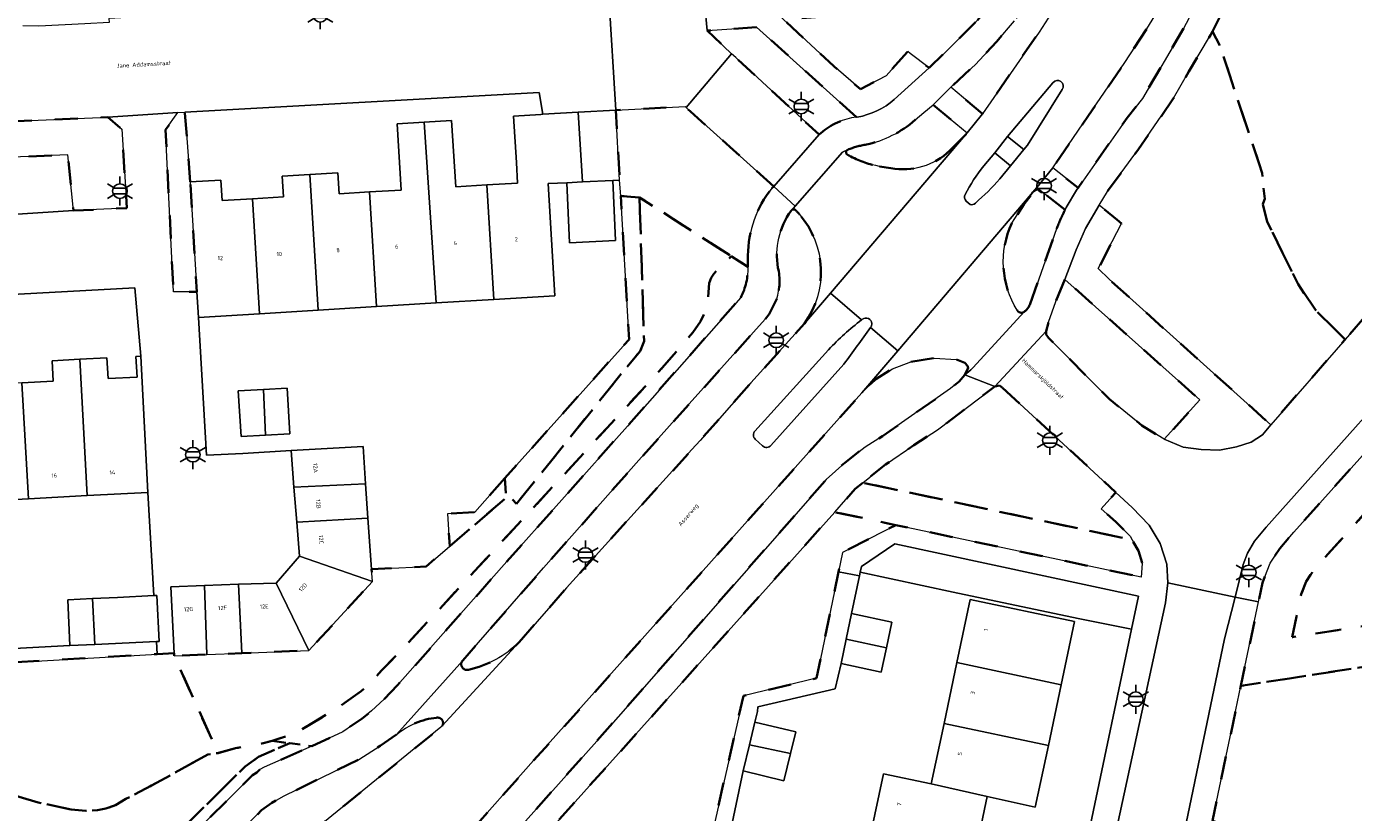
# Model space of a CAD drawing. Extents: x 105780 to 185197, y 477999 to 525027.
# Tile 136 of 562: x 106384 to 106499, y 479438 to 479507. Entities that reach past the tile are written whole.
import ezdxf
from ezdxf.enums import TextEntityAlignment as Align

# ---------------------------------------------------------------- set-up
doc = ezdxf.new("R2010")
doc.units = 0
doc.linetypes.add('XX-HIDDEN', pattern=[4, 2, -2])
for name, color, linetype, lineweight in [('B-GV-GR-MATERIAALGRENS-G', 252, 'XX-HIDDEN', 35), ('B-RO-IE-MEUBILAIR_WEGMEUBILAIR-S', 252, 'Continuous', 25), ('B-XX-KG-KADASTRAAL_BEBOUWING-G', 252, 'Continuous', 20), ('B1-WE-OG-BEBOUWING-T18', 7, 'Continuous', 18), ('B1-WE-OG-TERREIN_ERF-GV', 252, 'Continuous', 18), ('B1-WE-OG-TOPOGRAFIE-T18', 10, 'Continuous', 18), ('B1-WE-VH-VERHARDING_ASFALT-GV', 252, 'Continuous', 18), ('B1-WE-VH-VERHARDING_BETONSTRAATSTEEN-GV', 252, 'Continuous', 18), ('B1-WE-VH-VERHARDING_TEGEL-GV', 252, 'Continuous', 18)]:
    doc.layers.add(name, color=color, linetype=linetype, lineweight=lineweight)
doc.styles.add('NLCS-ISO', font='NLCS-ISO.ttf')
doc.styles.add('NLCS-ISO-M200-T18', font='NLCS-ISO.ttf', dxfattribs={"height": 0.36})

# ---------------------------------------------------------------- blocks, each defined once
blk = doc.blocks.new('B-SIE-WEG_LICHTMAST-SO')
at = {"ltscale": 0.1}
for p, q in [((0, 1.27), (0, 2.53)), ((-1.1, 0.63), (-2.19, 1.27)), ((1.1, 0.63), (2.19, 1.27)), ((-1.1, -0.63), (-2.19, -1.27)), ((0, -1.27), (0, -2.53)), ((1.1, -0.63), (2.19, -1.27))]:
    blk.add_line(p, q, dxfattribs=at)
at = {"flags": 128}
for points in [[(-1.16, 0.5), (1.16, 0.5)], [(-1.16, -0.5), (1.16, -0.5)]]:
    blk.add_lwpolyline(points, dxfattribs=at)
at = {"ltscale": 0.1}
blk.add_circle((0, 0), 1.27, dxfattribs=at)
at = {"style": 'NLCS-ISO'}
blk.add_attdef('TYPE', text='', height=1.8, dxfattribs=at).set_placement((0, 2.53), align=Align.BOTTOM_CENTER)

msp = doc.modelspace()

# ---------------------------------------------------------------- linework, layer by layer
at = {"layer": 'B-GV-GR-MATERIAALGRENS-G', "flags": 128}
for points in [[(106504.584, 479582.118), (106504.521, 479580.958), (106504.26, 479576.45), (106503.54, 479570.13), (106502.482, 479563.1), (106501.78, 479558.44), (106500.75, 479553.49), (106498.8, 479546.21), (106496.76, 479539.33), (106495.52, 479535.71), (106492.62, 479528.16), (106491.01, 479524.44), (106489.35, 479520.9), (106486.45, 479515.23), (106484.66, 479512.15), (106483.972, 479510.806), (106483.12, 479509.14), (106481.5, 479506.48), (106479.583, 479503.538), (106476.445, 479498.945), (106473.337, 479494.397), (106475.523, 479492.64), (106479.78, 479498.72), (106481.14, 479500.42), (106484.69, 479506.51), (106484.913, 479506.934), (106487.73, 479512.3), (106490.54, 479517.99), (106493.01, 479523.31), (106495.82, 479530.25), (106499.91, 479540.66), (106501.7, 479545.66), (106503.31, 479551.77), (106504.21, 479555.7), (106504.98, 479559.63), (106505.66, 479563.68), (106505.916, 479565.547), (106506.64, 479570.83)], [(106493.844, 479580.576), (106493.963, 479579.729), (106493.98, 479578.26), (106493.92, 479576.67), (106493.7, 479574.27), (106492.95, 479568.17), (106492.598, 479565.74), (106492.28, 479563.54), (106490.94, 479556.22), (106490.2, 479552.78), (106489.336, 479549.63), (106489.3, 479549.5), (106486.9, 479541.53), (106483.76, 479532.75), (106482.23, 479529.18), (106479.84, 479523.94), (106477.1, 479518.7), (106475.281, 479515.551), (106473.57, 479512.59), (106472.01, 479510.13), (106470.01, 479507.17), (106468.46, 479505.36), (106466.59, 479503.38), (106464.458, 479501.393), (106467.206, 479499.081), (106472.13, 479506.18), (106475.54, 479511.49), (106476.53, 479513.13), (106477.725, 479515.237), (106479.61, 479518.56), (106481.54, 479522.3)], [(106447.57, 479506.62), (106443.27, 479506.31), (106445.398, 479504.308), (106445.765, 479503.968), (106452.999, 479497.271), (106453.158, 479497.408)], [(106456.264, 479498.791), (106447.57, 479506.62)], [(106449.053, 479492.776), (106445.238, 479496.205), (106441.833, 479499.274), (106441.435, 479499.633), (106441.35, 479499.71), (106435.333, 479499.394), (106435.658, 479493.308), (106435.75, 479491.941), (106437.39, 479491.81), (106445.358, 479486.719), (106446.806, 479485.794), (106446.817, 479486.762)], [(106464.368, 479495.898), (106465.892, 479497.428), (106462.932, 479499.873), (106462.111, 479499.195), (106461.356, 479498.546)], [(106455.773, 479495.363), (106455.775, 479495.362)], [(106458.248, 479494.511), (106459.244, 479494.371)], [(106448.894, 479492.609), (106449.053, 479492.776)], [(106474.399, 479490.749), (106471.925, 479492.671), (106470.812, 479491.2), (106469.754, 479489.572)], [(106471.318, 479482.493), (106473.653, 479489.088)], [(106446.806, 479485.794), (106445.358, 479486.719), (106445.11, 479486.41), (106444.47, 479485.88), (106443.84, 479485.17), (106443.62, 479484.82), (106443.45, 479484.35), (106443.36, 479483.13), (106443.15, 479481.93), (106442.68, 479481.03), (106442.01, 479480.07), (106439.36, 479477), (106432.19, 479469.2), (106416.18, 479451.93), (106414.93, 479450.66), (106414.05, 479449.69), (106413.17, 479448.91), (106411.09, 479447.42), (106407.57, 479445.29), (106405.45, 479444.58), (106406.984, 479444.375), (106408.9, 479444.12), (106411.59, 479445.37), (106413.28, 479446.53), (106414.07, 479447.18), (106415.17, 479448.2)], [(106415.17, 479448.2), (106416.35, 479449.42), (106425.39, 479459.66), (106436.34, 479471.94), (106446.191, 479483.12)], [(106449.32, 479483.003), (106448.67, 479481.67), (106448.31, 479481.22), (106441.715, 479473.862), (106437.33, 479468.97), (106429.041, 479459.614), (106422.011, 479451.579)], [(106426.926, 479453.162), (106431.049, 479457.892), (106441.936, 479469.892), (106442.66, 479470.69), (106447.071, 479475.694), (106451.734, 479480.852)], [(106465.67, 479476.4), (106465.97, 479476.99), (106465.98, 479477.01), (106465.92, 479477.19), (106465.67, 479477.43), (106464.95, 479477.73), (106463.02, 479477.84), (106460.97, 479477.53), (106459.38, 479476.93), (106457.93, 479476.02), (106456.72, 479474.83), (106447.762, 479464.796), (106428.181, 479442.864), (106422.117, 479436.038), (106417.86, 479431.246), (106413.73, 479424.371), (106408.713, 479418.582)], [(106408.642, 479413.675), (106409.692, 479414.296), (106414.68, 479422.35), (106416.31, 479424.7), (106418.21, 479427.21), (106424.362, 479434.114), (106433.68, 479444.57), (106451.611, 479465.011), (106453.61, 479467.29), (106455.24, 479468.76), (106457.01, 479470.12), (106458.51, 479471.06), (106464.44, 479475.22), (106465.17, 479475.82), (106465.67, 479476.4)], [(106349.885, 479443.376), (106354.904, 479439.933), (106369.065, 479433.237), (106373.666, 479426.664), (106378.375, 479422.201), (106378.775, 479421.618), (106385.402, 479424.94), (106387.05, 479426.17), (106388.13, 479427.02), (106389.42, 479427.91), (106391.84, 479429.98), (106397.7, 479435.61), (106403.73, 479441.59), (106404.1, 479441.83), (106404.37, 479442.08), (106404.75, 479442.31), (106408.9, 479444.12), (106406.984, 479444.375), (106404.257, 479443.186), (106403.085, 479442.359), (106397.007, 479436.331), (106388.792, 479428.692), (106387.543, 479427.83), (106384.87, 479425.792), (106378.967, 479422.834), (106374.433, 479427.312), (106369.732, 479434.028), (106355.404, 479440.803), (106352.34, 479442.81), (106351.79, 479443.1), (106351.16, 479443.51), (106350.02, 479444.48), (106349.52, 479445.07), (106349.12, 479445.84), (106345.04, 479458.18)], [(106416.264, 479445.142), (106414.83, 479444.16), (106412.99, 479442.97), (106406.5, 479439.8), (106405.4, 479439.2), (106404.52, 479438.55), (106400.55, 479434.57), (106397.45, 479431.63), (106392.18, 479426.45), (106387.195, 479422.365), (106380.859, 479418.82), (106386.274, 479413.631)], [(106395.06, 479421.558), (106407.674, 479435.67), (106420.113, 479445.759), (106420.232, 479445.888)]]:
    msp.add_lwpolyline(points, dxfattribs=at)
for points in [[(106501.87, 479513.35), (106492.55, 479516.67), (106487.209, 479506.24), (106487.88, 479504.94), (106491.53, 479493.93), (106491.75, 479491.7), (106491.6, 479491.22), (106491.97, 479489.7), (106494.65, 479484.27), (106496.18, 479482.03), (106498.753, 479479.47), (106502.99, 479484.34), (106506.53, 479488.19), (106507.5, 479489.35), (106508.24, 479490.43), (106508.67, 479491.18), (106508.695, 479491.266), (106509.529, 479494.12), (106510.078, 479496.001), (106508.17, 479497.03), (106506.09, 479498.52), (106504.8, 479499.71), (106503.32, 479501.91), (106502.12, 479504.23), (106501.46, 479506.69), (106501.22, 479509.16), (106501.46, 479511.45)], [(106466.78, 479507.22), (106467.831, 479508.468), (106449.882, 479507.294), (106454.298, 479503.212), (106456.603, 479501.216), (106458.829, 479502.376), (106460.712, 479504.483), (106460.929, 479504.319), (106462.562, 479503.089), (106462.62, 479503.14), (106464.05, 479504.5)], [(106491.97, 479489.7), (106491.6, 479491.22), (106491.75, 479491.7), (106491.53, 479493.93), (106487.88, 479504.94), (106487.209, 479506.24), (106487.04, 479505.91), (106485.16, 479502.76), (106483.83, 479500.43), (106480.79, 479496.02), (106478.08, 479492.34), (106477.368, 479491.139), (106478.933, 479489.858), (106479.305, 479489.553), (106477.276, 479485.626), (106478.216, 479484.707), (106492.29, 479472.044), (106498.753, 479479.47), (106496.18, 479482.03), (106494.65, 479484.27)], [(106368.31, 479494.46), (106378.04, 479495.12), (106387.68, 479495.52), (106388.17, 479490.67), (106392.81, 479490.88), (106392.37, 479497.74), (106391.16, 479498.78), (106376.34, 479498.15), (106374.08, 479500.75), (106373.75, 479501.19), (106371.01, 479498.42), (106359.953, 479498.07), (106360.478, 479488.94), (106361.79, 479488.93), (106368.62, 479489.39)], [(106398.316, 479493.161), (106397.85, 479499.223), (106397.25, 479499.19), (106396.17, 479497.7), (106396.86, 479483.61), (106398.898, 479483.61)], [(106437.39, 479491.81), (106437.78, 479479.31), (106437.44, 479478.46), (106436.3, 479477.1), (106426.69, 479465.18), (106426.02, 479465.91), (106425.789, 479465.711), (106420.887, 479461.498), (106418.83, 479459.73), (106414.087, 479459.516), (106414.166, 479458.435), (106408.644, 479452.437), (106402.809, 479452.204), (106399.774, 479452.082), (106396.935, 479451.969), (106400.74, 479443.52), (106402.24, 479443.94), (106404.55, 479444.34), (106405.45, 479444.58), (106407.57, 479445.29), (106411.09, 479447.42), (106413.17, 479448.91), (106414.05, 479449.69), (106414.93, 479450.66), (106416.18, 479451.93), (106432.19, 479469.2), (106439.36, 479477), (106442.01, 479480.07), (106442.68, 479481.03), (106443.15, 479481.93), (106443.36, 479483.13), (106443.45, 479484.35), (106443.62, 479484.82), (106443.84, 479485.17), (106444.47, 479485.88), (106445.11, 479486.41), (106445.358, 479486.719)], [(106436.3, 479477.1), (106437.44, 479478.46), (106437.78, 479479.31), (106437.39, 479491.81), (106435.75, 479491.941), (106436.475, 479479.477), (106425.686, 479467.407), (106425.789, 479465.711), (106426.02, 479465.91), (106426.69, 479465.18)], [(106474.371, 479484.689), (106473.58, 479482.78), (106472.95, 479480.96), (106472.75, 479480.2), (106472.76, 479479.9), (106472.94, 479479.62), (106478.27, 479474.28), (106481.07, 479472), (106483.022, 479470.802), (106486.11, 479474.22)], [(106517.835, 479480.006), (106514.3, 479480.62), (106512.77, 479480.76), (106511.5, 479480.58), (106510.18, 479480.01), (106508.8, 479478.86), (106507.02, 479476.93), (106494.28, 479462.73), (106493.06, 479461.31), (106492.24, 479460.04), (106491.57, 479458.33), (106491.216, 479456.654), (106489.678, 479449.361), (106500.374, 479451.016), (106507.958, 479438.29), (106529.8, 479433.566), (106531.122, 479439.675), (106531.259, 479440.311), (106511.897, 479444.497), (106513.593, 479452.339), (106511.952, 479452.79)], [(106508.124, 479451.753), (106504.219, 479451.401), (106502.172, 479454.836), (106494.144, 479453.594), (106494.521, 479455.387), (106494.933, 479457.32), (106495.371, 479458.436), (106495.871, 479459.211), (106496.91, 479460.421), (106509.609, 479474.575), (106511.217, 479476.318), (106512.032, 479476.997), (106512.456, 479477.181), (106512.857, 479477.237), (106513.686, 479477.162), (106511.695, 479467.359)], [(106508.124, 479451.753), (106511.695, 479467.359), (106513.686, 479477.162), (106512.857, 479477.237), (106512.456, 479477.181), (106512.032, 479476.997), (106511.217, 479476.318), (106509.609, 479474.575), (106496.91, 479460.421), (106495.871, 479459.211), (106495.371, 479458.436), (106494.933, 479457.32), (106494.521, 479455.387), (106494.144, 479453.594), (106502.172, 479454.836), (106504.219, 479451.401)], [(106468.92, 479475.3), (106468.68, 479475.46), (106468.28, 479475.37), (106463.31, 479471.61), (106461.23, 479470.27), (106458.78, 479468.59), (106456.796, 479467.018), (106480.226, 479462.051), (106480.04, 479462.37), (106478.8, 479463.62), (106477.53, 479464.74), (106478.81, 479466.171)], [(106396.935, 479451.969), (106396.922, 479452.216), (106395.439, 479452.129), (106371.86, 479450.75), (106364.45, 479450.46), (106357.64, 479455.77), (106355.831, 479461.129), (106355.41, 479461.11), (106351.339, 479464.796), (106348.95, 479466.96), (106346.532, 479464.424), (106344.71, 479461.02), (106344.54, 479460.23), (106344.55, 479459.53), (106345.04, 479458.18), (106349.12, 479445.84), (106349.52, 479445.07), (106350.02, 479444.48), (106351.16, 479443.51), (106351.79, 479443.1), (106352.34, 479442.81), (106353.55, 479442.33), (106356.86, 479441.73), (106361.5, 479440.24), (106363.18, 479439.9), (106364.29, 479439.95), (106365.12, 479440.27), (106366.24, 479440.99), (106366.86, 479441.25), (106367.58, 479441.41), (106370.29, 479441.47), (106373.19, 479441.29), (106379.16, 479440.45), (106382.26, 479440.06), (106385.08, 479439.23), (106387.97, 479438.61), (106389.25, 479438.49), (106390.24, 479438.55), (106390.97, 479438.7), (106391.83, 479438.99), (106392.72, 479439.53), (106394.96, 479440.69), (106399.85, 479443.41), (106400.74, 479443.52)], [(106425.686, 479467.407), (106423.063, 479464.473), (106420.715, 479464.34), (106420.887, 479461.498), (106425.789, 479465.711)], [(106456.796, 479467.018), (106456.13, 479466.49), (106455.33, 479465.55), (106454.36, 479464.468), (106459.68, 479463.34), (106481, 479458.82), (106481.11, 479460), (106480.78, 479461.1), (106480.226, 479462.051)], [(106438.07, 479411.67), (106438.298, 479412.674), (106446.42, 479448.5), (106452.78, 479450.03), (106454.702, 479459.284), (106455.05, 479460.96), (106459.68, 479463.34), (106454.36, 479464.468), (106426.029, 479432.851), (106426.732, 479432.135), (106432.44, 479426.32), (106429.84, 479417.24), (106428.07, 479412.09), (106428.32, 479407.26), (106429.55, 479403.36), (106430.76, 479401.71), (106432.91, 479399.92), (106436.75, 479397.64), (106441.1, 479396.98), (106445.38, 479397.01), (106446.43, 479396.75), (106458.21, 479399.66), (106442.38, 479403.4)], [(106552.02, 479433.382), (106544.103, 479435.094), (106538.239, 479436.362), (106532.558, 479437.591), (106532.913, 479439.295), (106531.122, 479439.675), (106529.8, 479433.566), (106507.958, 479438.29), (106500.374, 479451.016), (106489.678, 479449.361), (106489.236, 479447.269), (106487.2, 479437.62), (106496.8, 479435.42), (106503.037, 479429.832), (106504.527, 479428.498), (106506.862, 479431.105), (106525.482, 479423.84), (106527.249, 479423.151), (106532.265, 479413.546), (106530.266, 479411.309), (106534.68, 479407.366), (106535.985, 479406.2), (106543.126, 479399.821), (106544.415, 479405.782), (106544.651, 479406.872), (106546.779, 479413.418), (106548.852, 479419.249), (106552.438, 479425.426), (106551.531, 479428.882)], [(106385.08, 479439.23), (106382.26, 479440.06), (106379.16, 479440.45), (106373.19, 479441.29), (106370.29, 479441.47), (106367.58, 479441.41), (106366.86, 479441.25), (106366.24, 479440.99), (106365.12, 479440.27), (106364.29, 479439.95), (106363.18, 479439.9), (106361.5, 479440.24), (106356.86, 479441.73), (106353.55, 479442.33), (106352.34, 479442.81), (106355.404, 479440.803), (106369.732, 479434.028), (106374.433, 479427.312), (106378.967, 479422.834), (106384.87, 479425.792), (106387.543, 479427.83), (106388.792, 479428.692), (106397.007, 479436.331), (106403.085, 479442.359), (106404.257, 479443.186), (106406.984, 479444.375), (106405.45, 479444.58), (106404.55, 479444.34), (106402.24, 479443.94), (106400.74, 479443.52), (106399.85, 479443.41), (106394.96, 479440.69), (106392.72, 479439.53), (106391.83, 479438.99), (106390.97, 479438.7), (106390.24, 479438.55), (106389.25, 479438.49), (106387.97, 479438.61)]]:
    msp.add_lwpolyline(points, close=True, dxfattribs=at)
for points in [[(106453.158, 479497.408, -0.1543034), (106456.264, 479498.791)], [(106461.356, 479498.546, -0.1261658), (106457.117, 479496.411)], [(106455.459, 479495.942, 0.4979477), (106455.422, 479495.558)], [(106455.499, 479495.962, 0.0600239), (106455.459, 479495.942)], [(106457.117, 479496.411, 0.0586567), (106455.499, 479495.962)], [(106459.244, 479494.371, 0.2503718), (106464.368, 479495.898)], [(106455.422, 479495.558, 0.0145138), (106455.773, 479495.363)], [(106455.775, 479495.362, 0.0763347), (106458.248, 479494.511)], [(106446.817, 479486.762, -0.1705602), (106448.894, 479492.609)], [(106450.564, 479490.649, 0.2006077), (106449.427, 479485.698)], [(106450.63, 479490.721, 0.0867937), (106450.564, 479490.649)], [(106450.998, 479490.667, 0.4182458), (106450.63, 479490.721)], [(106451.302, 479490.335, 0.0152799), (106450.998, 479490.667)], [(106451.734, 479480.852, 0.3469324), (106451.302, 479490.335)], [(106473.653, 479489.088, -0.0248667), (106474.399, 479490.749)], [(106469.754, 479489.572, 0.2523482), (106470.232, 479482.003)], [(106446.191, 479483.12, 0.1289102), (106446.806, 479485.794)], [(106449.427, 479485.698, -0.1354435), (106449.32, 479483.003)], [(106470.232, 479482.003, 0.4515956), (106470.868, 479481.886)], [(106470.868, 479481.886, 0.142661), (106471.318, 479482.493)], [(106422.516, 479450.759, 0.1413202), (106426.926, 479453.162)], [(106422.011, 479451.579, 0.7403402), (106422.516, 479450.759)], [(106419.734, 479446.593, 0.1506491), (106416.264, 479445.142)], [(106420.232, 479445.888, 0.6608763), (106419.734, 479446.593)]]:
    msp.add_lwpolyline(points, format="xyb", dxfattribs=at)
at = {"layer": 'B-XX-KG-KADASTRAAL_BEBOUWING-G', "flags": 128}
for points in [[(106429.436, 479493.013), (106431.059, 479493.09), (106432.443, 479493.156), (106432.057, 479499.212), (106428.988, 479499.042), (106428.819, 479499.033), (106426.434, 479498.888), (106426.678, 479494.861), (106426.787, 479493.064), (106424.124, 479492.902), (106424.729, 479482.951), (106430.029, 479483.273)], [(106435.333, 479499.394), (106432.057, 479499.212), (106432.443, 479493.156), (106435.064, 479493.28), (106435.658, 479493.308)], [(106418.652, 479498.343), (106416.303, 479498.2), (106416.652, 479492.456), (106413.905, 479492.289), (106414.526, 479482.33), (106419.703, 479482.644)], [(106424.124, 479492.902), (106421.401, 479492.737), (106421.051, 479498.489), (106418.652, 479498.343), (106419.703, 479482.644), (106424.729, 479482.951)], [(106403.724, 479491.703), (106401.083, 479491.542), (106400.975, 479493.323), (106398.316, 479493.161), (106398.898, 479483.61), (106399.033, 479481.387), (106404.332, 479481.709)], [(106408.714, 479493.804), (106406.312, 479493.658), (106406.421, 479491.867), (106403.724, 479491.703), (106404.332, 479481.709), (106409.431, 479482.02)], [(106413.905, 479492.289), (106411.277, 479492.129), (106411.166, 479493.953), (106408.714, 479493.804), (106409.431, 479482.02), (106414.526, 479482.33)], [(106435.064, 479493.28), (106432.443, 479493.156), (106431.059, 479493.09), (106431.307, 479487.881), (106435.312, 479488.071)], [(106383.677, 479475.702), (106381.056, 479475.564), (106380.963, 479477.323), (106378.536, 479477.195), (106379.159, 479465.36), (106384.245, 479465.627)], [(106388.726, 479477.744), (106386.302, 479477.616), (106386.395, 479475.845), (106383.677, 479475.702), (106384.245, 479465.627), (106389.35, 479465.897)], [(106394.022, 479478.005), (106393.595, 479477.983), (106393.689, 479476.199), (106391.167, 479476.066), (106391.072, 479477.867), (106388.726, 479477.744), (106389.35, 479465.897), (106394.645, 479466.176)], [(106404.681, 479475.125), (106402.491, 479474.999), (106402.753, 479471.022), (106404.873, 479471.147)], [(106404.681, 479475.125), (106404.873, 479471.147), (106406.985, 479471.272), (106406.757, 479475.244)], [(106413.366, 479470.174), (106407.089, 479469.827), (106407.338, 479466.638), (106413.545, 479466.93)], [(106413.545, 479466.93), (106407.338, 479466.638), (106407.584, 479463.576), (106413.763, 479463.948)], [(106413.763, 479463.948), (106407.584, 479463.576), (106407.822, 479460.625), (106414.166, 479458.435), (106414.087, 479459.516)], [(106414.166, 479458.435), (106407.822, 479460.625), (106405.787, 479458.302), (106408.644, 479452.437)], [(106399.556, 479458.083), (106396.625, 479457.98), (106396.922, 479452.216), (106396.935, 479451.969), (106399.774, 479452.082)], [(106402.516, 479458.187), (106399.556, 479458.083), (106399.774, 479452.082), (106402.809, 479452.204)], [(106405.787, 479458.302), (106402.516, 479458.187), (106402.809, 479452.204), (106408.644, 479452.437)], [(106389.821, 479456.954), (106387.67, 479456.853), (106387.858, 479452.858), (106390.031, 479452.96)], [(106395.153, 479457.206), (106392, 479457.057), (106389.821, 479456.954), (106390.031, 479452.96), (106395.375, 479453.212), (106395.604, 479453.223), (106395.415, 479457.218)], [(106464.985, 479451.385), (106474.056, 479449.465), (106475.216, 479454.944), (106466.145, 479456.864)], [(106455.833, 479455.639), (106455.362, 479453.422), (106458.856, 479452.682), (106459.327, 479454.895)], [(106458.856, 479452.682), (106455.362, 479453.422), (106454.91, 479451.297), (106458.403, 479450.554)], [(106474.056, 479449.465), (106464.985, 479451.385), (106463.867, 479446.103), (106472.938, 479444.183)], [(106450.969, 479445.36), (106447.42, 479446.215), (106446.946, 479444.246), (106450.516, 479443.479)], [(106472.938, 479444.183), (106463.867, 479446.103), (106462.755, 479440.849), (106467.618, 479439.756), (106471.802, 479438.815)], [(106450.516, 479443.479), (106446.946, 479444.246), (106446.397, 479441.969), (106449.946, 479441.114)], [(106467.618, 479439.756), (106462.755, 479440.849), (106458.593, 479441.73), (106457.469, 479436.418), (106466.506, 479434.505)]]:
    msp.add_lwpolyline(points, close=True, dxfattribs=at)
at = {"layer": 'B1-WE-OG-TERREIN_ERF-GV', "flags": 128}
for points in [[(106416.303, 479498.2), (106418.652, 479498.343), (106421.051, 479498.489), (106421.401, 479492.737), (106424.124, 479492.902), (106426.787, 479493.064), (106426.678, 479494.861), (106426.434, 479498.888), (106428.819, 479499.033), (106428.988, 479499.042), (106428.67, 479500.94), (106397.85, 479499.223), (106398.316, 479493.161), (106400.975, 479493.323), (106401.083, 479491.542), (106403.724, 479491.703), (106406.421, 479491.867), (106406.312, 479493.658), (106408.714, 479493.804), (106411.166, 479493.953), (106411.277, 479492.129), (106413.905, 479492.289), (106416.652, 479492.456)], [(106436.475, 479479.477), (106435.75, 479491.941), (106435.658, 479493.308), (106435.064, 479493.28), (106435.312, 479488.071), (106431.307, 479487.881), (106431.059, 479493.09), (106429.436, 479493.013), (106430.029, 479483.273), (106424.729, 479482.951), (106419.703, 479482.644), (106414.526, 479482.33), (106409.431, 479482.02), (106404.332, 479481.709), (106399.033, 479481.387), (106399.72, 479469.41), (106402.89, 479469.57), (106407.089, 479469.827), (106413.366, 479470.174), (106413.545, 479466.93), (106413.763, 479463.948), (106414.087, 479459.516), (106418.83, 479459.73), (106420.887, 479461.498), (106420.715, 479464.34), (106423.063, 479464.473), (106425.686, 479467.407)], [(106406.985, 479471.272), (106404.873, 479471.147), (106402.753, 479471.022), (106402.491, 479474.999), (106404.681, 479475.125), (106406.757, 479475.244)], [(106394.645, 479466.176), (106389.35, 479465.897), (106384.245, 479465.627), (106379.159, 479465.36), (106374.074, 479465.092), (106368.968, 479464.823), (106363.846, 479464.553), (106364.005, 479461.525), (106360.881, 479461.361), (106355.831, 479461.129), (106357.64, 479455.77), (106364.45, 479450.46), (106371.86, 479450.75), (106371.84, 479451.92), (106377.651, 479452.327), (106377.448, 479456.32), (106379.629, 479456.431), (106381.734, 479456.538), (106381.937, 479452.545), (106387.858, 479452.858), (106387.67, 479456.853), (106389.821, 479456.954), (106392, 479457.057), (106395.153, 479457.206)], [(106459.59, 479461.72), (106456.69, 479459.74), (106456.573, 479459.245), (106464.66, 479457.496), (106475.53, 479455.22), (106480.171, 479454.294), (106480.77, 479457.15)], [(106395.439, 479452.129), (106395.375, 479453.212), (106390.031, 479452.96), (106387.858, 479452.858), (106381.937, 479452.545), (106379.839, 479452.438), (106377.651, 479452.327), (106371.84, 479451.92), (106371.86, 479450.75)]]:
    msp.add_lwpolyline(points, close=True, dxfattribs=at)
for points in [[(106383.677, 479475.702), (106386.395, 479475.845), (106386.302, 479477.616), (106388.726, 479477.744), (106391.072, 479477.867), (106391.167, 479476.066), (106393.689, 479476.199), (106393.595, 479477.983), (106394.022, 479478.005), (106393.49, 479483.95), (106379.085, 479483.176)], [(106476.61, 479437.31), (106480.171, 479454.294), (106475.53, 479455.22), (106464.66, 479457.496), (106456.573, 479459.245), (106456.508, 479458.929), (106455.833, 479455.639), (106459.327, 479454.895), (106458.856, 479452.682), (106458.403, 479450.554), (106454.91, 479451.297), (106454.407, 479449.113), (106447.689, 479447.531), (106447.64, 479447.13), (106447.42, 479446.215), (106450.969, 479445.36), (106450.516, 479443.479), (106449.946, 479441.114), (106446.397, 479441.969), (106445.071, 479435.623)], [(106457.469, 479436.418), (106458.593, 479441.73), (106462.755, 479440.849), (106463.867, 479446.103), (106464.985, 479451.385), (106466.145, 479456.864), (106475.216, 479454.944), (106474.056, 479449.465), (106472.938, 479444.183), (106471.802, 479438.815), (106467.618, 479439.756), (106466.506, 479434.505)]]:
    msp.add_lwpolyline(points, dxfattribs=at)
at = {"layer": 'B1-WE-VH-VERHARDING_ASFALT-GV', "flags": 128}
for points in [[(106457.512, 479480.561), (106457.491, 479480.532), (106457.47, 479480.502), (106459.837, 479478.482), (106471.925, 479492.671), (106473.337, 479494.397), (106476.445, 479498.945), (106479.583, 479503.538), (106481.5, 479506.48), (106483.12, 479509.14), (106483.972, 479510.806), (106484.66, 479512.15), (106486.45, 479515.23), (106489.35, 479520.9), (106491.01, 479524.44), (106492.62, 479528.16), (106495.52, 479535.71), (106496.76, 479539.33), (106498.8, 479546.21), (106500.75, 479553.49), (106501.78, 479558.44), (106502.482, 479563.1), (106503.54, 479570.13), (106504.26, 479576.45)], [(106499.91, 479540.66), (106495.82, 479530.25), (106493.01, 479523.31), (106490.54, 479517.99), (106487.73, 479512.3), (106484.913, 479506.934), (106484.69, 479506.51), (106481.14, 479500.42), (106479.78, 479498.72), (106475.523, 479492.64), (106475.39, 479492.45), (106474.49, 479490.93), (106474.399, 479490.749)], [(106483.83, 479500.43), (106485.16, 479502.76), (106487.04, 479505.91), (106487.209, 479506.24), (106492.55, 479516.67), (106495.84, 479524.04), (106501.69, 479538.39)], [(106475.54, 479511.49), (106472.13, 479506.18), (106467.206, 479499.081), (106465.892, 479497.428), (106453.985, 479483.487), (106456.702, 479481.168), (106456.735, 479481.193), (106456.775, 479481.223)], [(106466.78, 479507.22), (106464.05, 479504.5), (106462.62, 479503.14), (106462.562, 479503.089), (106459.545, 479500.316)], [(106464.458, 479501.393), (106466.59, 479503.38), (106468.46, 479505.36), (106470.01, 479507.17)], [(106469.396, 479497.108), (106473.342, 479501.784)], [(106461.356, 479498.546), (106462.111, 479499.195), (106462.932, 479499.873), (106464.458, 479501.393)], [(106470.868, 479481.886), (106466.378, 479476.991), (106466.206, 479476.824), (106465.67, 479476.4), (106468.28, 479475.37), (106472.75, 479480.2), (106472.95, 479480.96), (106473.58, 479482.78), (106474.371, 479484.689), (106475.366, 479487.271), (106476.17, 479489.12), (106477.368, 479491.139), (106478.08, 479492.34), (106480.79, 479496.02), (106483.83, 479500.43)], [(106474.154, 479501.191), (106471.125, 479496.369), (106470.799, 479495.969), (106469.658, 479494.568), (106468.718, 479493.434)], [(106456.32, 479498.797), (106456.292, 479498.794), (106456.264, 479498.791)], [(106453.158, 479497.408), (106452.999, 479497.271), (106449.053, 479492.776), (106450.917, 479491.042), (106455.053, 479495.741), (106455.459, 479495.942)], [(106451.734, 479480.852), (106453.985, 479483.487), (106465.892, 479497.428)], [(106465.892, 479497.428), (106464.368, 479495.898)], [(106467.33, 479494.555), (106468.285, 479495.704), (106469.396, 479497.108)], [(106455.459, 479495.942), (106455.053, 479495.741), (106450.917, 479491.042), (106450.777, 479490.883), (106450.63, 479490.721)], [(106455.775, 479495.362), (106455.773, 479495.363)], [(106459.244, 479494.371), (106458.248, 479494.511)], [(106450.63, 479490.721), (106450.777, 479490.883), (106450.917, 479491.042), (106449.053, 479492.776), (106448.894, 479492.609)], [(106469.754, 479489.572), (106470.812, 479491.2), (106471.925, 479492.671), (106459.837, 479478.482), (106456.72, 479474.83), (106457.93, 479476.02), (106459.38, 479476.93), (106460.97, 479477.53), (106463.02, 479477.84), (106464.95, 479477.73), (106465.67, 479477.43), (106465.92, 479477.19), (106465.98, 479477.01), (106465.97, 479476.99), (106465.67, 479476.4), (106466.206, 479476.824), (106466.378, 479476.991), (106470.868, 479481.886)], [(106466.133, 479491.207), (106465.78, 479491.497)], [(106473.653, 479489.088), (106471.318, 479482.493)], [(106446.817, 479486.762), (106446.806, 479485.794)], [(106502.99, 479484.34), (106498.753, 479479.47), (106492.29, 479472.044), (106491.55, 479471.18), (106490.58, 479470.55), (106489.3, 479470.13), (106487.83, 479469.85), (106486.23, 479469.9), (106484.65, 479470.11), (106483.022, 479470.802), (106481.07, 479472), (106478.27, 479474.28), (106472.94, 479479.62), (106472.76, 479479.9), (106472.75, 479480.2), (106468.28, 479475.37), (106468.68, 479475.46), (106468.92, 479475.3), (106478.81, 479466.171), (106480.23, 479464.86), (106481.7, 479463.33), (106482.65, 479461.74), (106483.24, 479459.94), (106483.33, 479458.32), (106489.177, 479457.084), (106489.89, 479459.91), (106490.27, 479460.91), (106490.87, 479461.94), (106491.88, 479463.15), (106508.14, 479481.34)], [(106456.702, 479481.168), (106453.985, 479483.487), (106451.734, 479480.852), (106447.071, 479475.694), (106442.66, 479470.69), (106441.936, 479469.892), (106431.049, 479457.892), (106426.926, 479453.162), (106420.232, 479445.888), (106420.113, 479445.759), (106407.674, 479435.67), (106395.06, 479421.558)], [(106446.191, 479483.12), (106436.34, 479471.94), (106425.39, 479459.66), (106416.35, 479449.42), (106415.17, 479448.2), (106414.07, 479447.18), (106413.28, 479446.53), (106411.59, 479445.37), (106408.9, 479444.12), (106404.75, 479442.31), (106404.37, 479442.08), (106404.1, 479441.83), (106403.73, 479441.59), (106397.7, 479435.61)], [(106405.4, 479439.2), (106406.5, 479439.8), (106412.99, 479442.97), (106414.83, 479444.16), (106416.264, 479445.142), (106422.011, 479451.579), (106429.041, 479459.614), (106437.33, 479468.97), (106441.715, 479473.862), (106448.31, 479481.22), (106448.67, 479481.67), (106449.32, 479483.003)], [(106428.181, 479442.864), (106447.762, 479464.796), (106456.72, 479474.83), (106459.837, 479478.482), (106457.47, 479480.502)], [(106447.416, 479471.506), (106453.823, 479478.582)], [(106455.166, 479477.315), (106448.817, 479470.265)], [(106426.029, 479432.851), (106454.36, 479464.468), (106455.33, 479465.55), (106456.13, 479466.49), (106456.796, 479467.018), (106458.78, 479468.59), (106461.23, 479470.27), (106463.31, 479471.61), (106468.28, 479475.37), (106465.67, 479476.4), (106465.17, 479475.82), (106464.44, 479475.22), (106458.51, 479471.06), (106457.01, 479470.12), (106455.24, 479468.76), (106453.61, 479467.29), (106451.611, 479465.011), (106433.68, 479444.57), (106424.362, 479434.114)], [(106448.095, 479470.236), (106447.453, 479470.808)], [(106484.31, 479434.5), (106488.26, 479453.45), (106489.177, 479457.084), (106483.33, 479458.32), (106483.14, 479456.58), (106478.325, 479434.365)], [(106417.86, 479431.246), (106422.117, 479436.038), (106428.181, 479442.864)], [(106400.55, 479434.57), (106404.52, 479438.55), (106405.4, 479439.2)]]:
    msp.add_lwpolyline(points, dxfattribs=at)
msp.add_lwpolyline([(106445.765, 479503.968), (106445.398, 479504.308), (106441.435, 479499.633), (106441.833, 479499.274), (106445.238, 479496.205), (106449.053, 479492.776), (106452.999, 479497.271)], close=True, dxfattribs=at)
at = {"layer": 'B1-WE-VH-VERHARDING_ASFALT-GV'}
for points in [[(106473.342, 479501.784, -0.9699499), (106474.154, 479501.191)], [(106459.545, 479500.316, -0.1354046), (106456.32, 479498.797)], [(106456.264, 479498.791, 0.1543034), (106453.158, 479497.408)], [(106457.117, 479496.411, 0.1261658), (106461.356, 479498.546)], [(106455.422, 479495.558, -0.4979477), (106455.459, 479495.942)], [(106455.459, 479495.942, -0.0600239), (106455.499, 479495.962)], [(106455.499, 479495.962, -0.0586567), (106457.117, 479496.411)], [(106464.368, 479495.898, -0.2503718), (106459.244, 479494.371)], [(106455.773, 479495.363, -0.0145138), (106455.422, 479495.558)], [(106458.248, 479494.511, -0.0763347), (106455.775, 479495.362)], [(106465.694, 479492.055, -0.054217), (106467.33, 479494.555)], [(106468.718, 479493.434, -0.0347604), (106466.597, 479491.326)], [(106448.894, 479492.609, 0.1705602), (106446.817, 479486.762)], [(106465.78, 479491.497, -0.2760573), (106465.694, 479492.055)], [(106466.597, 479491.326, -0.3210101), (106466.133, 479491.207)], [(106449.427, 479485.698, -0.2006077), (106450.564, 479490.649)], [(106450.564, 479490.649, -0.0867937), (106450.63, 479490.721)], [(106450.63, 479490.721, -0.4182458), (106450.998, 479490.667)], [(106450.998, 479490.667, -0.0152799), (106451.302, 479490.335)], [(106451.302, 479490.335, -0.3469324), (106451.734, 479480.852)], [(106474.399, 479490.749, 0.0248667), (106473.653, 479489.088)], [(106470.232, 479482.003, -0.2523482), (106469.754, 479489.572)], [(106446.806, 479485.794, -0.1289102), (106446.191, 479483.12)], [(106449.32, 479483.003, 0.1354435), (106449.427, 479485.698)], [(106470.868, 479481.886, -0.4515956), (106470.232, 479482.003)], [(106471.318, 479482.493, -0.142661), (106470.868, 479481.886)], [(106453.823, 479478.582, -0.0420908), (106456.702, 479481.168)], [(106456.775, 479481.223, -0.5952937), (106457.583, 479480.861)], [(106457.583, 479480.861, -0.1573228), (106457.512, 479480.561)], [(106457.47, 479480.502, -0.0035313), (106455.166, 479477.315)], [(106447.453, 479470.808, -0.4198064), (106447.416, 479471.506)], [(106448.817, 479470.265, -0.4557227), (106448.095, 479470.236)]]:
    msp.add_lwpolyline(points, format="xyb", dxfattribs=at)
at = {"layer": 'B1-WE-VH-VERHARDING_BETONSTRAATSTEEN-GV', "flags": 128}
for points in [[(106376.34, 479498.15), (106391.16, 479498.78), (106397.25, 479499.19), (106397.85, 479499.223), (106428.67, 479500.94), (106428.988, 479499.042), (106432.057, 479499.212), (106435.333, 479499.394), (106434.731, 479509.283), (106433.689, 479508.189), (106431.11, 479508.09), (106430.94, 479509.51), (106430.204, 479509.487), (106428.05, 479509.42), (106391.253, 479507.351), (106391.27, 479507.02), (106389.14, 479506.912), (106385.16, 479506.71), (106383.77, 479506.73)], [(106473.342, 479501.784), (106469.396, 479497.108), (106470.799, 479495.969), (106471.125, 479496.369), (106474.154, 479501.191)], [(106468.718, 479493.434), (106469.658, 479494.568), (106468.285, 479495.704), (106467.33, 479494.555)], [(106465.78, 479491.497), (106466.133, 479491.207)], [(106456.775, 479481.223), (106456.735, 479481.193), (106456.702, 479481.168)], [(106457.47, 479480.502), (106457.491, 479480.532), (106457.512, 479480.561)], [(106453.823, 479478.582), (106447.416, 479471.506)], [(106448.817, 479470.265), (106455.166, 479477.315)], [(106447.453, 479470.808), (106448.095, 479470.236)]]:
    msp.add_lwpolyline(points, dxfattribs=at)
at = {"layer": 'B1-WE-VH-VERHARDING_BETONSTRAATSTEEN-GV'}
for points in [[(106474.154, 479501.191, 0.9699499), (106473.342, 479501.784)], [(106467.33, 479494.555, 0.054217), (106465.694, 479492.055)], [(106466.597, 479491.326, 0.0347604), (106468.718, 479493.434)], [(106465.694, 479492.055, 0.2760573), (106465.78, 479491.497)], [(106466.133, 479491.207, 0.3210101), (106466.597, 479491.326)], [(106456.702, 479481.168, 0.0420908), (106453.823, 479478.582)], [(106457.583, 479480.861, 0.5952937), (106456.775, 479481.223)], [(106457.512, 479480.561, 0.1573228), (106457.583, 479480.861)], [(106455.166, 479477.315, 0.0035313), (106457.47, 479480.502)], [(106447.416, 479471.506, 0.4198064), (106447.453, 479470.808)], [(106448.095, 479470.236, 0.4557227), (106448.817, 479470.265)]]:
    msp.add_lwpolyline(points, format="xyb", dxfattribs=at)
at = {"layer": 'B1-WE-VH-VERHARDING_TEGEL-GV', "flags": 128}
for points in [[(106443.06, 479508.48), (106443.014, 479509.018), (106442.69, 479512.812), (106442.614, 479513.702), (106440.962, 479513.555), (106440.836, 479513.544), (106437.184, 479513.22), (106437.192, 479512.885), (106437.216, 479511.892), (106435.752, 479510.355), (106434.731, 479509.283), (106435.333, 479499.394), (106441.35, 479499.71), (106441.435, 479499.633), (106445.398, 479504.308), (106443.27, 479506.31)], [(106464.458, 479501.393), (106462.932, 479499.873), (106465.892, 479497.428), (106467.206, 479499.081)], [(106470.799, 479495.969), (106469.396, 479497.108), (106468.285, 479495.704), (106469.658, 479494.568)], [(106387.68, 479495.52), (106378.04, 479495.12), (106368.31, 479494.46), (106368.62, 479489.39), (106388.17, 479490.67)], [(106473.337, 479494.397), (106471.925, 479492.671), (106474.399, 479490.749), (106474.49, 479490.93), (106475.39, 479492.45), (106475.523, 479492.64)], [(106478.216, 479484.707), (106477.276, 479485.626), (106479.305, 479489.553), (106478.933, 479489.858), (106477.368, 479491.139), (106476.17, 479489.12), (106475.366, 479487.271), (106474.371, 479484.689), (106486.11, 479474.22), (106483.022, 479470.802), (106484.65, 479470.11), (106486.23, 479469.9), (106487.83, 479469.85), (106489.3, 479470.13), (106490.58, 479470.55), (106491.55, 479471.18), (106492.29, 479472.044)], [(106442.773, 479425.101), (106443.184, 479427.088), (106444.123, 479431.372), (106444.624, 479433.617), (106445.071, 479435.623), (106446.397, 479441.969), (106446.946, 479444.246), (106447.42, 479446.215), (106447.64, 479447.13), (106447.689, 479447.531), (106454.407, 479449.113), (106454.91, 479451.297), (106455.362, 479453.422), (106455.833, 479455.639), (106456.508, 479458.929), (106454.702, 479459.284), (106452.78, 479450.03), (106446.42, 479448.5), (106438.298, 479412.674), (106439.953, 479412.291), (106440.44, 479414.447), (106441.102, 479417.287), (106441.851, 479420.786), (106442.337, 479423.062)]]:
    msp.add_lwpolyline(points, close=True, dxfattribs=at)
for points in [[(106448.23, 479508.82), (106443.06, 479508.48), (106443.27, 479506.31), (106447.57, 479506.62), (106456.264, 479498.791), (106456.292, 479498.794), (106456.32, 479498.797)], [(106459.545, 479500.316), (106462.562, 479503.089), (106460.929, 479504.319), (106460.712, 479504.483), (106458.829, 479502.376), (106456.603, 479501.216), (106454.298, 479503.212), (106449.882, 479507.294), (106448.23, 479508.82)], [(106379.085, 479483.176), (106393.49, 479483.95), (106394.022, 479478.005), (106394.645, 479466.176), (106395.153, 479457.206), (106395.415, 479457.218), (106395.604, 479453.223), (106395.375, 479453.212), (106395.439, 479452.129), (106396.922, 479452.216), (106396.625, 479457.98), (106399.556, 479458.083), (106402.516, 479458.187), (106405.787, 479458.302), (106407.822, 479460.625), (106407.584, 479463.576), (106407.338, 479466.638), (106407.089, 479469.827), (106402.89, 479469.57), (106399.72, 479469.41), (106399.033, 479481.387), (106398.898, 479483.61), (106396.86, 479483.61), (106396.17, 479497.7), (106397.25, 479499.19), (106391.16, 479498.78), (106392.37, 479497.74), (106392.81, 479490.88), (106388.17, 479490.67), (106368.62, 479489.39)], [(106508.14, 479481.34), (106491.88, 479463.15), (106490.87, 479461.94), (106490.27, 479460.91), (106489.89, 479459.91), (106489.177, 479457.084), (106491.216, 479456.654), (106491.57, 479458.33), (106492.24, 479460.04), (106493.06, 479461.31), (106494.28, 479462.73), (106507.02, 479476.93)], [(106478.325, 479434.365), (106483.14, 479456.58), (106483.33, 479458.32), (106483.24, 479459.94), (106482.65, 479461.74), (106481.7, 479463.33), (106480.23, 479464.86), (106478.81, 479466.171), (106477.53, 479464.74), (106478.8, 479463.62), (106480.04, 479462.37), (106480.226, 479462.051), (106480.78, 479461.1), (106481.11, 479460), (106481, 479458.82), (106459.68, 479463.34), (106455.05, 479460.96), (106454.702, 479459.284), (106456.508, 479458.929), (106456.573, 479459.245), (106456.69, 479459.74), (106459.59, 479461.72), (106480.77, 479457.15), (106480.171, 479454.294), (106476.61, 479437.31)], [(106487.2, 479437.62), (106489.236, 479447.269), (106489.678, 479449.361), (106491.216, 479456.654), (106489.177, 479457.084), (106488.26, 479453.45), (106484.31, 479434.5)], [(106420.232, 479445.888), (106426.926, 479453.162)], [(106422.011, 479451.579), (106416.264, 479445.142)]]:
    msp.add_lwpolyline(points, dxfattribs=at)
at = {"layer": 'B1-WE-VH-VERHARDING_TEGEL-GV'}
for points in [[(106456.32, 479498.797, 0.1354046), (106459.545, 479500.316)], [(106426.926, 479453.162, -0.1413202), (106422.516, 479450.759)], [(106422.516, 479450.759, -0.7403402), (106422.011, 479451.579)], [(106416.264, 479445.142, -0.1506491), (106419.734, 479446.593)], [(106419.734, 479446.593, -0.6608763), (106420.232, 479445.888)]]:
    msp.add_lwpolyline(points, format="xyb", dxfattribs=at)

# ---------------------------------------------------------------- block references
at = {"layer": 'B-RO-IE-MEUBILAIR_WEGMEUBILAIR-S', "xscale": 0.5, "yscale": 0.5, "zscale": 0.5}
for p in [(106409.627, 479507.691), (106451.458, 479499.72), (106392.206, 479492.366), (106472.566, 479492.836), (106449.276, 479479.396), (106473.076, 479470.706), (106398.545, 479469.456), (106432.687, 479460.736), (106490.366, 479459.216), (106480.546, 479448.196)]:
    msp.add_blockref('B-SIE-WEG_LICHTMAST-SO', p, dxfattribs=at)

# ---------------------------------------------------------------- texts
at = {"layer": 'B1-WE-OG-BEBOUWING-T18', "style": 'NLCS-ISO-M200-T18'}
for s, rotation, p in [('6', 5.3, (106416.274, 479487.54)), ('4', 5.3, (106421.373, 479487.851)), ('2', 5.3, (106426.673, 479488.173)), ('10', 2.1, (106406.064, 479486.895)), ('8', 5.3, (106411.175, 479487.23)), ('14', 3, (106391.551, 479467.915)), ('12A', 274.5, (106409.214, 479468.298)), ('16', 3, (106386.491, 479467.649)), ('12B', 274.6, (106409.462, 479465.169)), ('12C', 274.6, (106409.711, 479462.08)), ('12D', 48.8, (106408.117, 479457.926)), ('12E', 2, (106404.745, 479456.264)), ('12G', 2, (106398.171, 479456.033)), ('12F', 2, (106401.132, 479456.137)), ('1', 78, (106467.528, 479454.223)), ('3', 78, (106466.371, 479448.757)), ('5', 78, (106465.253, 479443.474)), ('7', 78, (106459.973, 479439.071))]:
    msp.add_text(s, height=0.36, rotation=rotation, dxfattribs=at).set_placement(p, align=Align.MIDDLE)
msp.add_text('12', height=0.36, dxfattribs=at).set_placement((106400.936, 479486.541), align=Align.MIDDLE)
at = {"layer": 'B1-WE-OG-TOPOGRAFIE-T18', "style": 'NLCS-ISO-M200-T18'}
for s, rotation, p in [('Jane Addamsstraat', 3.2, (106394.277, 479503.386)), ('Hammarskjöldstraat', 316.1, (106472.43, 479476.016)), ('Asserweg', 49.5, (106441.664, 479464.192))]:
    msp.add_text(s, height=0.36, rotation=rotation, dxfattribs=at).set_placement(p, align=Align.MIDDLE)

doc.saveas('drawing.dxf')
